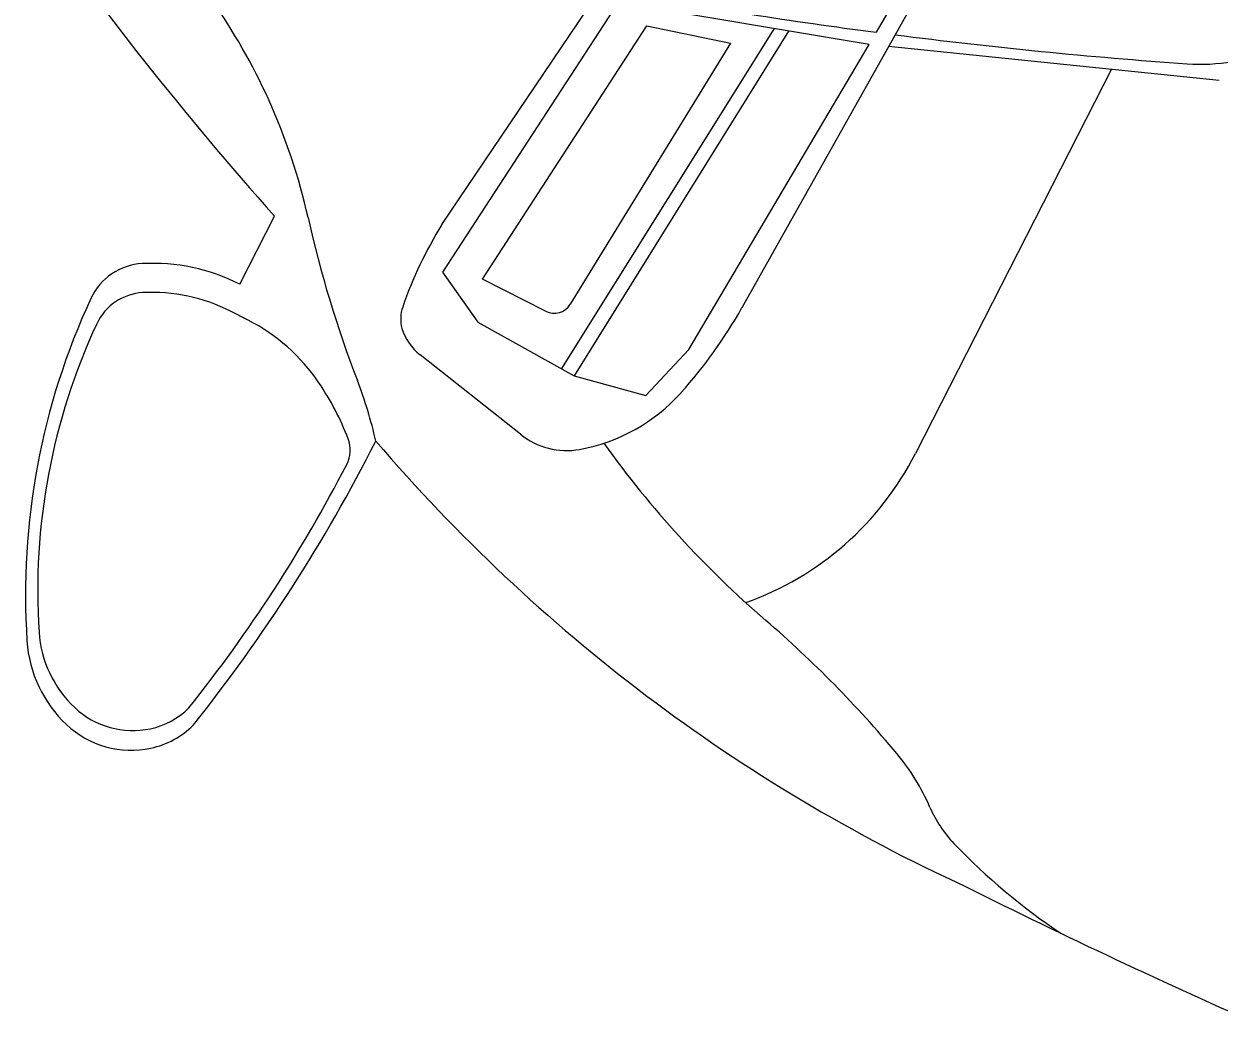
# Model space of a CAD drawing. Extents: x 14104283 to 14120882, y 8635219 to 8671666.
# Drawn here: x 14118503.97 to 14118511.4, y 8668492.45 to 8668498.7 of the extents above; entities that cross this region are included whole.
import ezdxf

# ---------------------------------------------------------------- set-up
doc = ezdxf.new("R2010")
doc.units = 0
doc.layers.add('Cell', color=7, linetype='Continuous')

msp = doc.modelspace()

# ---------------------------------------------------------------- linework, layer by layer
at = {"layer": 'Cell'}
for p, q in [((14118506.5702, 8668497.4471), (14118509.7796, 8668502.2067)), ((14118510.5024, 8668500.6114), (14118508.4364, 8668496.9309)), ((14118510.3781, 8668500.5556), (14118509.2709, 8668498.6428)), ((14118508.6362, 8668498.6657), (14118507.3143, 8668496.5519)), ((14118508.7251, 8668498.6508), (14118507.3938, 8668496.5076)), ((14118508.3645, 8668498.5745), (14118507.3693, 8668496.9519)), ((14118509.3485, 8668498.5558), (14118511.4035, 8668498.3462)), ((14118510.7335, 8668498.4145), (14118509.5148, 8668496.0233)), ((14118505.3132, 8668497.0765), (14118505.5289, 8668497.4999)), ((14118505.3662, 8668496.8528), (14118505.2562, 8668496.9088)), ((14118507.059, 8668496.1442), (14118506.4352, 8668496.6372))]:
    msp.add_line(p, q, dxfattribs=at)
for points in [[(14118509.2269, 8668498.5667), (14118507.6674, 8668498.828), (14118506.5753, 8668497.1518), (14118506.7949, 8668496.8418), (14118507.3938, 8668496.5076), (14118507.8394, 8668496.3839), (14118508.1054, 8668496.6705), (14118509.2269, 8668498.5667)], [(14118507.2158, 8668496.9087), (14118506.8234, 8668497.1087), (14118507.8445, 8668498.6823), (14118508.3645, 8668498.5745)]]:
    msp.add_lwpolyline(points, dxfattribs=at)
for centre, radius, start, end in [((14118522.5028, 8668512.5588), 22.6911, 215.24621, 221.57895), ((14118513.5253, 8668530.9955), 32.6312, 259.73096, 262.50864), ((14118501.9788, 8668496.6305), 3.8588, 24.37017, 35.08954), ((14118513.5253, 8668530.9955), 32.6312, 262.71729, 265.92398), ((14118511.2856, 8668499.5666), 1.1226, 265.92398, 294.50132), ((14118502.0692, 8668496.6715), 3.7596, 12.59829, 24.37017), ((14118512.7172, 8668499.0512), 7.1511, 192.59829, 201.08759), ((14118508.7451, 8668496.1018), 2.5574, 148.26075, 160.98771), ((14118504.7282, 8668496.8307), 0.3746, 93.06505, 155.06048), ((14118504.7719, 8668496.0144), 1.192, 62.99418, 93.06505), ((14118504.7691, 8668495.953), 1.0728, 62.99418, 93.06505), ((14118508.3502, 8668495.1464), 4.369, 155.06048, 183.77606), ((14118504.7297, 8668496.6877), 0.3371, 93.06505, 155.06048), ((14118507.2691, 8668497.0133), 0.1175, 242.99418, 328.47767), ((14118506.534, 8668496.8607), 0.2196, 160.24553, 195.39661), ((14118505.8527, 8668498.3813), 2.9629, 318.08421, 330.69291), ((14118507.9895, 8668495.1718), 3.9321, 155.06048, 183.77606), ((14118504.8329, 8668495.8063), 1.1746, 34.08067, 62.99418), ((14118506.6439, 8668496.9013), 0.3366, 197.09302, 231.67691), ((14118504.3618, 8668495.4876), 1.7433, 21.131, 34.08067), ((14118503.5103, 8668495.5009), 2.7166, 12.77726, 21.08759), ((14118507.2288, 8668497.1459), 1.1137, 280.2541, 318.08421), ((14118507.3458, 8668496.4989), 0.4562, 231.03486, 280.2541), ((14118497.0206, 8668500.7274), 10.243, 321.39431, 333.15397), ((14118505.8053, 8668496.0455), 0.1958, 332.62277, 21.131), ((14118514.3044, 8668503.0725), 10.7205, 220.55883, 245.34064), ((14118512.6802, 8668499.741), 6.2752, 215.59756, 229.26252), ((14118507.8253, 8668496.8844), 1.8964, 289.54074, 332.99418), ((14118497.7929, 8668500.1947), 9.2187, 321.39431, 332.62277), ((14118503.9762, 8668489.635), 7.0624, 39.83304, 49.26252), ((14118504.7698, 8668494.9593), 0.7054, 183.77606, 226.86622), ((14118504.7727, 8668494.9103), 0.7838, 183.77606, 226.86622), ((14118504.6491, 8668494.8305), 0.5289, 226.86622, 281.98878), ((14118504.6603, 8668494.7779), 0.4752, 281.98878, 315.11351), ((14118504.6386, 8668494.7672), 0.5877, 226.86622, 281.98878), ((14118504.651, 8668494.7088), 0.528, 281.98878, 315.11351), ((14118508.3428, 8668493.2774), 1.376, 23.39075, 39.83304), ((14118510.3034, 8668494.1255), 0.7601, 203.39075, 223.7626), ((14118512.6421, 8668496.3653), 3.9984, 223.7626, 236.26677), ((14118528.0476, 8668529.7071), 40.6835, 243.40053, 246.31081)]:
    msp.add_arc(centre, radius, start, end, dxfattribs=at)

doc.saveas('drawing.dxf')
